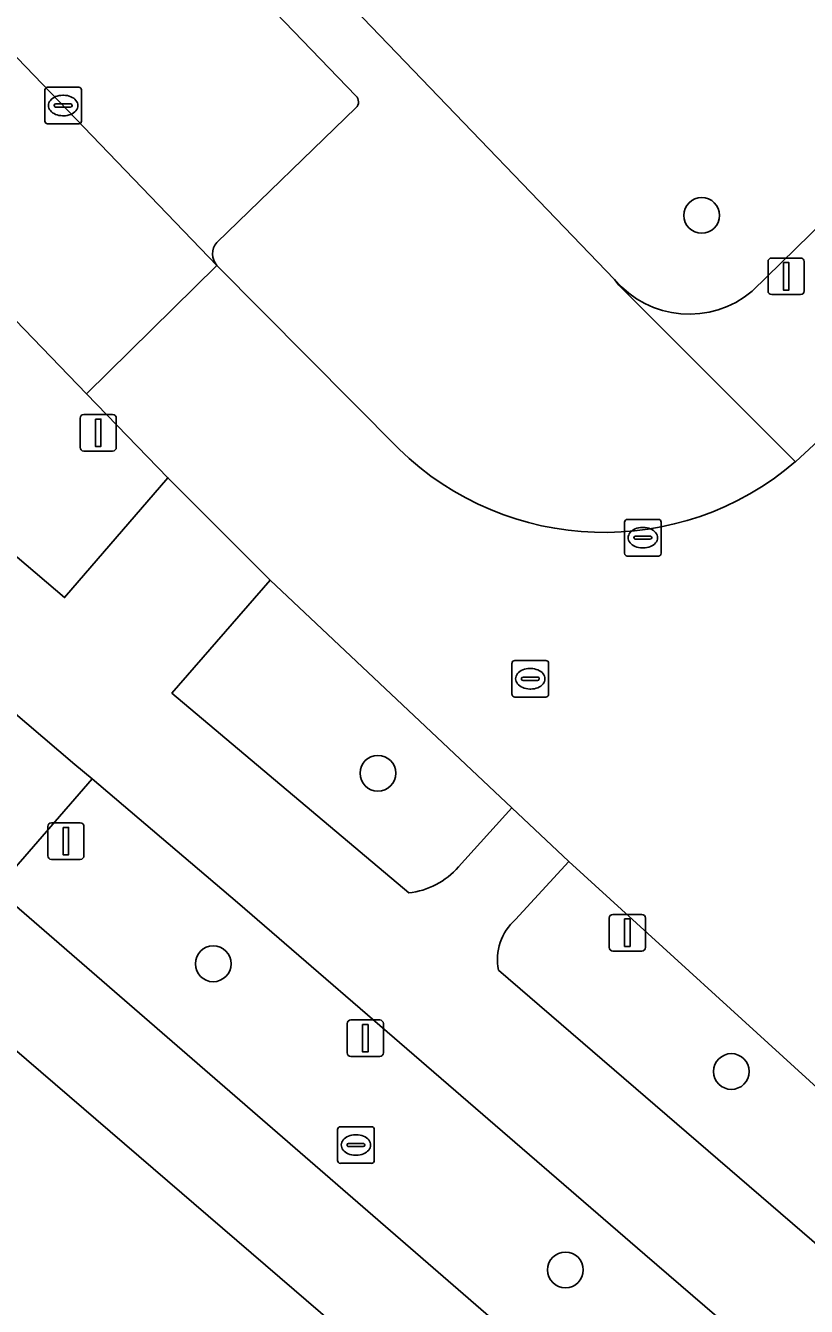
# Model space of a CAD drawing. Extents: x 159279 to 160377, y 384531 to 385888.
# Drawn here: x 159677.34 to 159698.69, y 384862.02 to 384897.02 of the extents above; entities that cross this region are included whole.
import ezdxf

# ---------------------------------------------------------------- set-up
doc = ezdxf.new("R2010")
doc.units = 0
for name, color, linetype in [('IMGEO_Berm_groen', 7, 'Continuous'), ('IMGEO_Boom', 7, 'Continuous'), ('IMGEO_Brandkraan', 7, 'Continuous'), ('IMGEO_Fietspad_open', 7, 'Continuous'), ('IMGEO_Groenvoorziening', 7, 'Continuous'), ('IMGEO_Kolk', 7, 'Continuous'), ('IMGEO_Lichtmast', 7, 'Continuous'), ('IMGEO_Parkeervlak_open', 7, 'Continuous'), ('IMGEO_Rijbaan_lokaal_open', 7, 'Continuous'), ('IMGEO_Rioolput', 7, 'Continuous'), ('IMGEO_Verkeersbordpaal', 7, 'Continuous'), ('IMGEO_Voetpad_halfverhard', 7, 'Continuous'), ('IMGEO_Voetpad_open', 7, 'Continuous')]:
    doc.layers.add(name, color=color, linetype=linetype)

msp = doc.modelspace()

# ---------------------------------------------------------------- linework, layer by layer
at = {"layer": 'IMGEO_Berm_groen'}
for points in [[(159644.994, 384925.184), (159640.15, 384931.055), (159637.855, 384933.836), (159632.942, 384939.791), (159621.521, 384953.652), (159618.858, 384956.883), (159614.051, 384962.787), (159612.55, 384964.603), (159611.693, 384960.205), (159637.6, 384928.803), (159664.904, 384895.82), (159666.72, 384893.575), (159667.536, 384892.609), (159672.097, 384887.337), (159677.11, 384882.494), (159678.409, 384881.386), (159681.234, 384884.662), (159679.004, 384886.957), (159668.558, 384897.795)], [(159684.025, 384881.864), (159681.344, 384878.777), (159687.817, 384873.319)], [(159689.18, 384874.029), (159690.633, 384875.64), (159684.025, 384881.864)], [(159730.906, 384840.77), (159724.685, 384846.279), (159721.225, 384849.067), (159720.014, 384850.089), (159717.716, 384852.027), (159712.404, 384856.508), (159709.722, 384858.694), (159707.728, 384860.32), (159707.188, 384860.785), (159702.199, 384865.083), (159699.492, 384867.526), (159692.193, 384874.179), (159690.739, 384872.593)], [(159690.272, 384871.208), (159703.449, 384859.856), (159711.366, 384853.02), (159715.538, 384849.509), (159717.866, 384847.545), (159756.941, 384813.95), (159785.571, 384789.272), (159787.819, 384791.8), (159786.318, 384793.112), (159785.886, 384793.489), (159782.28, 384796.583), (159771.863, 384805.574), (159759.273, 384816.324), (159740.591, 384832.447), (159739.014, 384833.816), (159730.906, 384840.77)]]:
    msp.add_lwpolyline(points, dxfattribs=at)
msp.add_lwpolyline([(159722.087, 384839.557), (159715.695, 384845.035), (159704.834, 384854.342), (159694.272, 384863.437), (159683.133, 384873.053), (159679.16, 384876.431), (159676.539, 384873.417), (159695.004, 384857.425), (159719.368, 384836.864), (159748.628, 384811.437), (159781.425, 384784.027), (159783.746, 384786.801), (159768.92, 384799.391), (159755.145, 384811.108), (159742.438, 384821.942), (159730.973, 384831.952)], close=True, dxfattribs=at)
for centre, radius, start, end in [((159687.601, 384875.397), 2.089, 275.9305, 319.1004), ((159691.69, 384871.501), 1.448, 131.0536, 191.6798)]:
    msp.add_arc(centre, radius, start, end, dxfattribs=at)
at = {"layer": 'IMGEO_Boom'}
for centre in [(159695.825, 384891.833), (159686.974, 384876.587), (159682.474, 384871.38), (159696.636, 384868.437), (159692.101, 384863.014)]:
    msp.add_circle(centre, 0.489, dxfattribs=at)
at = {"layer": 'IMGEO_Brandkraan'}
for p, q in [((159685.873, 384866.002), (159685.873, 384866.854)), ((159685.948, 384866.928), (159686.8, 384866.928)), ((159686.874, 384866.854), (159686.874, 384866.002)), ((159686.361, 384866.708), (159686.386, 384866.708)), ((159686.132, 384866.422), (159686.132, 384866.434)), ((159686.57, 384866.385), (159686.172, 384866.385)), ((159686.175, 384866.471), (159686.573, 384866.471)), ((159686.384, 384866.148), (159686.359, 384866.148)), ((159686.616, 384866.434), (159686.616, 384866.422)), ((159686.8, 384865.928), (159685.948, 384865.928))]:
    msp.add_line(p, q, dxfattribs=at)
for points in [[(159685.873, 384866.002), (159685.873, 384866.854)], [(159685.948, 384866.928), (159686.8, 384866.928)], [(159686.874, 384866.854), (159686.874, 384866.002)], [(159686.8, 384865.928), (159685.948, 384865.928)]]:
    msp.add_lwpolyline(points, dxfattribs=at)
for centre, radius, start, end in [((159685.95, 384866.852), 0.0765, 91.552, 178.448), ((159685.95, 384866.852), 0.0765, 91.552, 178.448), ((159686.798, 384866.852), 0.0765, 1.552, 88.448), ((159686.798, 384866.852), 0.0765, 1.552, 88.448), ((159686.172, 384866.431), 0.0403, 85.8775, 175.7526), ((159686.169, 384866.421), 0.0366, 178.938, 274.7102), ((159686.573, 384866.428), 0.043, 264.8664, 352.4533), ((159686.577, 384866.433), 0.0386, 1.7309, 96.639), ((159685.95, 384866.004), 0.0765, 181.552, 268.448), ((159685.95, 384866.004), 0.0765, 181.552, 268.448), ((159686.798, 384866.004), 0.0765, 271.552, 358.448), ((159686.798, 384866.004), 0.0765, 271.552, 358.448)]:
    msp.add_arc(centre, radius, start, end, dxfattribs=at)
for centre, major_axis, ratio, start_param, end_param in [((159686.36, 384866.428), (-0.387, 0.002), 0.722429, 4.712389, 7.853982), ((159686.385, 384866.428), (-0.39, 0.002), 0.717154, 1.570796, 4.712389)]:
    msp.add_ellipse(centre, major_axis=major_axis, ratio=ratio, start_param=start_param, end_param=end_param, dxfattribs=at)
at = {"layer": 'IMGEO_Fietspad_open'}
for points in [[(159687.817, 384873.319), (159681.344, 384878.777), (159684.025, 384881.864), (159681.234, 384884.662), (159678.409, 384881.386), (159677.11, 384882.494), (159672.097, 384887.337), (159667.536, 384892.609), (159666.72, 384893.575), (159664.904, 384895.82), (159637.6, 384928.803)], [(159646.291, 384913.294), (159653.523, 384904.47), (159660.804, 384895.768), (159667.845, 384887.187), (159669.844, 384884.997), (159672.927, 384881.893), (159676.067, 384879.062), (159676.669, 384878.549), (159676.937, 384878.321), (159678.693, 384876.829), (159679.16, 384876.431), (159683.133, 384873.053), (159694.272, 384863.437), (159704.834, 384854.342), (159715.695, 384845.035), (159717.866, 384847.545), (159715.538, 384849.509), (159711.366, 384853.02), (159703.449, 384859.856), (159690.272, 384871.208)], [(159690.739, 384872.593), (159692.193, 384874.179), (159690.633, 384875.64), (159689.18, 384874.029)]]:
    msp.add_lwpolyline(points, dxfattribs=at)
for centre, radius, start, end in [((159687.601, 384875.397), 2.089, 275.9305, 319.1004), ((159691.69, 384871.501), 1.448, 131.0536, 191.6798)]:
    msp.add_arc(centre, radius, start, end, dxfattribs=at)
at = {"layer": 'IMGEO_Groenvoorziening'}
for points in [[(159676.28, 384914.22), (159674.873, 384909.387), (159693.444, 384890.083)], [(159697.208, 384889.759), (159703.964, 384896.367), (159696.611, 384901.831)], [(159708.705, 384841.586), (159705.334, 384844.711), (159675.073, 384870.735), (159673.555, 384869.095), (159672.714, 384868.186), (159670.788, 384861.285)]]:
    msp.add_lwpolyline(points, dxfattribs=at)
msp.add_arc((159695.488, 384891.808), 2.675, 220.1606, 309.9997, dxfattribs=at)
at = {"layer": 'IMGEO_Kolk'}
for p, q in [((159677.87, 384894.409), (159677.87, 384895.261)), ((159677.945, 384895.335), (159678.797, 384895.335)), ((159678.871, 384895.261), (159678.871, 384894.409)), ((159678.129, 384894.829), (159678.129, 384894.841)), ((159678.172, 384894.878), (159678.57, 384894.878)), ((159678.358, 384895.115), (159678.383, 384895.115)), ((159678.613, 384894.841), (159678.613, 384894.829)), ((159678.567, 384894.792), (159678.169, 384894.792)), ((159678.381, 384894.555), (159678.356, 384894.555)), ((159678.797, 384894.335), (159677.945, 384894.335)), ((159693.716, 384882.598), (159693.716, 384883.45)), ((159693.791, 384883.524), (159694.643, 384883.524)), ((159694.204, 384883.304), (159694.229, 384883.304)), ((159694.717, 384883.45), (159694.717, 384882.598)), ((159693.975, 384883.018), (159693.975, 384883.03)), ((159694.413, 384882.981), (159694.015, 384882.981)), ((159694.018, 384883.067), (159694.416, 384883.067)), ((159694.459, 384883.03), (159694.459, 384883.018)), ((159694.227, 384882.744), (159694.202, 384882.744)), ((159694.643, 384882.524), (159693.791, 384882.524))]:
    msp.add_line(p, q, dxfattribs=at)
for points in [[(159677.87, 384894.409), (159677.87, 384895.261)], [(159677.945, 384895.335), (159678.797, 384895.335)], [(159678.871, 384895.261), (159678.871, 384894.409)], [(159678.797, 384894.335), (159677.945, 384894.335)], [(159693.716, 384882.598), (159693.716, 384883.45)], [(159693.791, 384883.524), (159694.643, 384883.524)], [(159694.717, 384883.45), (159694.717, 384882.598)], [(159694.643, 384882.524), (159693.791, 384882.524)]]:
    msp.add_lwpolyline(points, dxfattribs=at)
for centre, radius, start, end in [((159677.947, 384895.259), 0.0765, 91.552, 178.448), ((159677.947, 384895.259), 0.0765, 91.552, 178.448), ((159678.795, 384895.259), 0.0765, 1.552, 88.448), ((159678.795, 384895.259), 0.0765, 1.552, 88.448), ((159678.169, 384894.838), 0.0403, 85.8775, 175.7526), ((159678.574, 384894.84), 0.0386, 1.7309, 96.639), ((159678.166, 384894.828), 0.0366, 178.938, 274.7102), ((159678.57, 384894.835), 0.043, 264.8664, 352.4533), ((159677.947, 384894.411), 0.0765, 181.552, 268.448), ((159677.947, 384894.411), 0.0765, 181.552, 268.448), ((159678.795, 384894.411), 0.0765, 271.552, 358.448), ((159678.795, 384894.411), 0.0765, 271.552, 358.448), ((159693.793, 384883.448), 0.0765, 91.552, 178.448), ((159693.793, 384883.448), 0.0765, 91.552, 178.448), ((159694.641, 384883.448), 0.0765, 1.552, 88.448), ((159694.641, 384883.448), 0.0765, 1.552, 88.448), ((159694.015, 384883.027), 0.0403, 85.8775, 175.7526), ((159694.012, 384883.017), 0.0366, 178.938, 274.7102), ((159694.416, 384883.024), 0.043, 264.8664, 352.4533), ((159694.42, 384883.029), 0.0386, 1.7309, 96.639), ((159693.793, 384882.6), 0.0765, 181.552, 268.448), ((159693.793, 384882.6), 0.0765, 181.552, 268.448), ((159694.641, 384882.6), 0.0765, 271.552, 358.448), ((159694.641, 384882.6), 0.0765, 271.552, 358.448)]:
    msp.add_arc(centre, radius, start, end, dxfattribs=at)
for centre, major_axis, ratio, start_param, end_param in [((159678.357, 384894.835), (-0.387, 0.002), 0.722429, 4.712389, 7.853982), ((159678.382, 384894.835), (-0.39, 0.002), 0.717154, 1.570796, 4.712389), ((159694.203, 384883.024), (-0.387, 0.002), 0.722429, 4.712389, 7.853982), ((159694.228, 384883.024), (-0.39, 0.002), 0.717154, 1.570796, 4.712389)]:
    msp.add_ellipse(centre, major_axis=major_axis, ratio=ratio, start_param=start_param, end_param=end_param, dxfattribs=at)
at = {"layer": 'IMGEO_Lichtmast'}
for p, q in [((159697.739, 384890.668), (159698.529, 384890.668)), ((159698.529, 384890.668), (159697.739, 384890.668)), ((159697.639, 384889.768), (159697.639, 384890.568)), ((159697.639, 384890.568), (159697.639, 384889.768)), ((159698.629, 384890.568), (159698.629, 384889.768)), ((159698.629, 384889.768), (159698.629, 384890.568)), ((159698.529, 384889.668), (159697.739, 384889.668)), ((159697.739, 384889.668), (159698.529, 384889.668)), ((159678.833, 384885.493), (159678.833, 384886.293)), ((159678.833, 384886.293), (159678.833, 384885.493)), ((159678.933, 384886.393), (159679.723, 384886.393)), ((159679.723, 384886.393), (159678.933, 384886.393)), ((159679.823, 384886.293), (159679.823, 384885.493)), ((159679.823, 384885.493), (159679.823, 384886.293)), ((159679.723, 384885.393), (159678.933, 384885.393)), ((159678.933, 384885.393), (159679.723, 384885.393)), ((159677.949, 384874.334), (159677.949, 384875.134)), ((159677.949, 384875.134), (159677.949, 384874.334)), ((159678.049, 384875.234), (159678.839, 384875.234)), ((159678.839, 384875.234), (159678.049, 384875.234)), ((159678.939, 384875.134), (159678.939, 384874.334)), ((159678.939, 384874.334), (159678.939, 384875.134)), ((159678.839, 384874.234), (159678.049, 384874.234)), ((159678.049, 384874.234), (159678.839, 384874.234)), ((159693.298, 384871.83), (159693.298, 384872.63)), ((159693.298, 384872.63), (159693.298, 384871.83)), ((159693.398, 384872.73), (159694.188, 384872.73)), ((159694.188, 384872.73), (159693.398, 384872.73)), ((159694.288, 384872.63), (159694.288, 384871.83)), ((159694.288, 384871.83), (159694.288, 384872.63)), ((159694.188, 384871.73), (159693.398, 384871.73)), ((159693.398, 384871.73), (159694.188, 384871.73))]:
    msp.add_line(p, q, dxfattribs=at)
for points in [[(159698.059, 384890.543), (159698.209, 384890.543), (159698.209, 384889.793), (159698.059, 384889.793), (159698.059, 384890.543)], [(159679.253, 384886.268), (159679.403, 384886.268), (159679.403, 384885.518), (159679.253, 384885.518), (159679.253, 384886.268)], [(159678.369, 384875.109), (159678.519, 384875.109), (159678.519, 384874.359), (159678.369, 384874.359), (159678.369, 384875.109)], [(159693.718, 384872.605), (159693.868, 384872.605), (159693.868, 384871.855), (159693.718, 384871.855), (159693.718, 384872.605)]]:
    msp.add_lwpolyline(points, dxfattribs=at)
for centre, start, end in [((159697.739, 384890.568), 90, 180), ((159697.739, 384890.568), 90, 180), ((159698.529, 384890.568), 0, 90), ((159698.529, 384890.568), 360, 90), ((159697.739, 384889.768), 180, 270), ((159697.739, 384889.768), 180, 270), ((159698.529, 384889.768), 270, 0), ((159698.529, 384889.768), 270, 0), ((159678.933, 384886.293), 90, 180), ((159678.933, 384886.293), 90, 180), ((159679.723, 384886.293), 0, 90), ((159679.723, 384886.293), 360, 90), ((159678.933, 384885.493), 180, 270), ((159678.933, 384885.493), 180, 270), ((159679.723, 384885.493), 270, 0), ((159679.723, 384885.493), 270, 0), ((159678.049, 384875.134), 90, 180), ((159678.049, 384875.134), 90, 180), ((159678.839, 384875.134), 0, 90), ((159678.839, 384875.134), 360, 90), ((159678.049, 384874.334), 180, 270), ((159678.049, 384874.334), 180, 270), ((159678.839, 384874.334), 270, 0), ((159678.839, 384874.334), 270, 0), ((159693.398, 384872.63), 90, 180), ((159693.398, 384872.63), 90, 180), ((159694.188, 384872.63), 0, 90), ((159694.188, 384872.63), 360, 90), ((159693.398, 384871.83), 180, 270), ((159693.398, 384871.83), 180, 270), ((159694.188, 384871.83), 270, 0), ((159694.188, 384871.83), 270, 0)]:
    msp.add_arc(centre, 0.1, start, end, dxfattribs=at)
at = {"layer": 'IMGEO_Parkeervlak_open'}
for points in [[(159686.373, 384895.097), (159675.664, 384906.203), (159672.072, 384910.18), (159653.442, 384932.135)], [(159648.464, 384928.81), (159658.101, 384917.325), (159667.046, 384906.907), (159671.202, 384902.291), (159682.574, 384890.463)], [(159682.57, 384891.092), (159686.374, 384894.769)]]:
    msp.add_lwpolyline(points, dxfattribs=at)
for centre, radius, start, end in [((159686.218, 384894.933), 0.226, 313.6514, 46.698), ((159682.945, 384890.78), 0.488, 140.1939, 220.5348)]:
    msp.add_arc(centre, radius, start, end, dxfattribs=at)
at = {"layer": 'IMGEO_Rijbaan_lokaal_open'}
for points in [[(159668.558, 384897.795), (159679.004, 384886.957), (159682.574, 384890.463), (159671.202, 384902.291), (159667.046, 384906.907), (159658.101, 384917.325), (159648.464, 384928.81), (159647.516, 384929.956)], [(159687.543, 384885.454), (159682.574, 384890.463), (159679.004, 384886.957), (159681.234, 384884.662), (159684.025, 384881.864), (159690.633, 384875.64), (159692.193, 384874.179), (159699.492, 384867.526), (159702.817, 384871.167), (159701.903, 384872.007)], [(159701.52, 384883.259), (159702.829, 384884.693), (159700.283, 384887.059), (159698.888, 384885.566), (159698.39, 384885.102)]]:
    msp.add_lwpolyline(points, dxfattribs=at)
msp.add_arc((159693.159, 384891.212), 8.043, 225.7133, 310.5694, dxfattribs=at)
at = {"layer": 'IMGEO_Rioolput'}
for p, q in [((159690.64, 384878.743), (159690.64, 384879.595)), ((159690.715, 384879.669), (159691.567, 384879.669)), ((159691.128, 384879.449), (159691.153, 384879.449)), ((159691.641, 384879.595), (159691.641, 384878.743)), ((159690.899, 384879.163), (159690.899, 384879.175)), ((159691.337, 384879.126), (159690.939, 384879.126)), ((159690.942, 384879.212), (159691.34, 384879.212)), ((159691.383, 384879.175), (159691.383, 384879.163)), ((159691.151, 384878.889), (159691.126, 384878.889)), ((159691.567, 384878.669), (159690.715, 384878.669))]:
    msp.add_line(p, q, dxfattribs=at)
for points in [[(159690.64, 384878.743), (159690.64, 384879.595)], [(159690.715, 384879.669), (159691.567, 384879.669)], [(159691.641, 384879.595), (159691.641, 384878.743)], [(159691.567, 384878.669), (159690.715, 384878.669)]]:
    msp.add_lwpolyline(points, dxfattribs=at)
for centre, radius, start, end in [((159690.717, 384879.593), 0.0765, 91.552, 178.448), ((159690.717, 384879.593), 0.0765, 91.552, 178.448), ((159691.565, 384879.593), 0.0765, 1.552, 88.448), ((159691.565, 384879.593), 0.0765, 1.552, 88.448), ((159690.939, 384879.172), 0.0403, 85.8775, 175.7526), ((159690.936, 384879.162), 0.0366, 178.938, 274.7102), ((159691.34, 384879.169), 0.043, 264.8664, 352.4533), ((159691.344, 384879.174), 0.0386, 1.7309, 96.639), ((159690.717, 384878.745), 0.0765, 181.552, 268.448), ((159690.717, 384878.745), 0.0765, 181.552, 268.448), ((159691.565, 384878.745), 0.0765, 271.552, 358.448), ((159691.565, 384878.745), 0.0765, 271.552, 358.448)]:
    msp.add_arc(centre, radius, start, end, dxfattribs=at)
for centre, major_axis, ratio, start_param, end_param in [((159691.127, 384879.169), (-0.387, 0.002), 0.722429, 4.712389, 7.853982), ((159691.152, 384879.169), (-0.39, 0.002), 0.717154, 1.570796, 4.712389)]:
    msp.add_ellipse(centre, major_axis=major_axis, ratio=ratio, start_param=start_param, end_param=end_param, dxfattribs=at)
at = {"layer": 'IMGEO_Verkeersbordpaal'}
for p, q in [((159686.134, 384868.946), (159686.134, 384869.746)), ((159686.134, 384869.746), (159686.134, 384868.946)), ((159686.234, 384869.846), (159687.024, 384869.846)), ((159687.024, 384869.846), (159686.234, 384869.846)), ((159687.124, 384869.746), (159687.124, 384868.946)), ((159687.124, 384868.946), (159687.124, 384869.746)), ((159687.024, 384868.846), (159686.234, 384868.846)), ((159686.234, 384868.846), (159687.024, 384868.846))]:
    msp.add_line(p, q, dxfattribs=at)
msp.add_lwpolyline([(159686.554, 384869.721), (159686.704, 384869.721), (159686.704, 384868.971), (159686.554, 384868.971), (159686.554, 384869.721)], dxfattribs=at)
for centre, start, end in [((159686.234, 384869.746), 90, 180), ((159686.234, 384869.746), 90, 180), ((159687.024, 384869.746), 0, 90), ((159687.024, 384869.746), 360, 90), ((159686.234, 384868.946), 180, 270), ((159686.234, 384868.946), 180, 270), ((159687.024, 384868.946), 270, 0), ((159687.024, 384868.946), 270, 0)]:
    msp.add_arc(centre, 0.1, start, end, dxfattribs=at)
at = {"layer": 'IMGEO_Voetpad_halfverhard'}
for points in [[(159695.004, 384857.425), (159676.539, 384873.417), (159679.16, 384876.431), (159678.693, 384876.829), (159676.937, 384878.321), (159676.669, 384878.549), (159673.969, 384875.539)], [(159673.825, 384871.453), (159675.073, 384870.735), (159705.334, 384844.711), (159708.705, 384841.586), (159710.198, 384840.133), (159713.467, 384837.629), (159713.605, 384837.576), (159716.987, 384834.811), (159717.604, 384834.377), (159778.947, 384781.17), (159781.425, 384784.027), (159748.628, 384811.437), (159719.368, 384836.864), (159695.004, 384857.425)]]:
    msp.add_lwpolyline(points, dxfattribs=at)
at = {"layer": 'IMGEO_Voetpad_open'}
for points in [[(159698.39, 384885.102), (159693.565, 384889.93), (159693.444, 384890.083), (159674.873, 384909.387), (159673.527, 384910.911), (159661.545, 384924.95), (159660.389, 384926.303), (159653.648, 384934.296)], [(159653.442, 384932.135), (159672.072, 384910.18), (159675.664, 384906.203), (159686.373, 384895.097)], [(159712.108, 384901.21), (159709.133, 384900.743), (159708.256, 384900.166), (159707.111, 384899.413), (159705.613, 384897.977), (159703.964, 384896.367), (159697.208, 384889.759)], [(159686.374, 384894.769), (159682.57, 384891.092)], [(159693.444, 384890.083), (159693.565, 384889.93), (159698.39, 384885.102), (159698.888, 384885.566), (159700.283, 384887.059), (159703.634, 384890.68)], [(159682.574, 384890.463), (159687.543, 384885.454)]]:
    msp.add_lwpolyline(points, dxfattribs=at)
for centre, radius, start, end in [((159686.218, 384894.933), 0.226, 313.6514, 46.698), ((159682.945, 384890.78), 0.488, 140.1939, 220.5348), ((159695.488, 384891.808), 2.675, 220.1606, 309.9997), ((159693.159, 384891.212), 8.043, 225.7133, 310.5694)]:
    msp.add_arc(centre, radius, start, end, dxfattribs=at)

doc.saveas('drawing.dxf')
